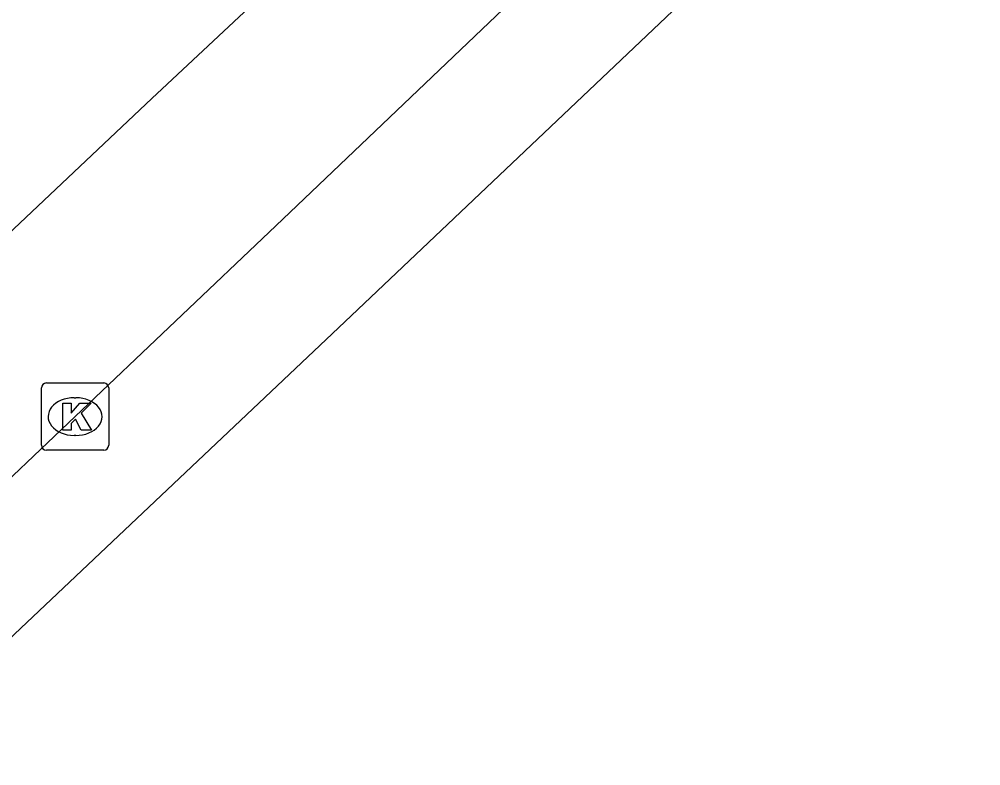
# Model space of a CAD drawing. Extents: x 162347 to 162868, y 381221 to 381813.
# Drawn here: x 162829.97 to 162844.26, y 381483.99 to 381495.09 of the extents above; entities that cross this region are included whole.
import ezdxf

# ---------------------------------------------------------------- set-up
doc = ezdxf.new("R2010")
doc.units = 0
for name, color, linetype in [('IMGEO_Kolk', 7, 'Continuous'), ('IMGEO_Rijbaan_lokaal_gesloten', 7, 'Continuous'), ('IMGEO_Voetpad_open', 7, 'Continuous')]:
    doc.layers.add(name, color=color, linetype=linetype)

msp = doc.modelspace()

# ---------------------------------------------------------------- linework, layer by layer
at = {"layer": 'IMGEO_Kolk'}
for p, q in [((162830.295, 381488.752), (162830.295, 381489.604)), ((162830.37, 381489.678), (162831.222, 381489.678)), ((162831.296, 381489.604), (162831.296, 381488.752)), ((162830.783, 381489.458), (162830.808, 381489.458)), ((162830.806, 381488.898), (162830.781, 381488.898)), ((162831.222, 381488.678), (162830.37, 381488.678))]:
    msp.add_line(p, q, dxfattribs=at)
for points in [[(162830.295, 381488.752), (162830.295, 381489.604)], [(162830.37, 381489.678), (162831.222, 381489.678)], [(162831.296, 381489.604), (162831.296, 381488.752)], [(162830.616, 381489.378), (162830.739, 381489.378), (162830.739, 381489.227), (162830.869, 381489.378), (162831.033, 381489.378), (162830.887, 381489.227), (162831.04, 381488.978), (162830.888, 381488.978), (162830.803, 381489.142), (162830.739, 381489.075), (162830.739, 381488.978), (162830.616, 381488.978), (162830.616, 381489.378)], [(162831.222, 381488.678), (162830.37, 381488.678)]]:
    msp.add_lwpolyline(points, dxfattribs=at)
for centre, start, end in [((162830.372, 381489.602), 91.552, 178.448), ((162830.372, 381489.602), 91.552, 178.448), ((162831.22, 381489.602), 1.552, 88.448), ((162831.22, 381489.602), 1.552, 88.448), ((162830.372, 381488.754), 181.552, 268.448), ((162830.372, 381488.754), 181.552, 268.448), ((162831.22, 381488.754), 271.552, 358.448), ((162831.22, 381488.754), 271.552, 358.448)]:
    msp.add_arc(centre, 0.0765, start, end, dxfattribs=at)
for centre, major_axis, ratio, start_param, end_param in [((162830.782, 381489.178), (-0.387, 0.002), 0.722429, 4.712389, 7.853982), ((162830.807, 381489.178), (-0.39, 0.002), 0.717154, 1.570796, 4.712389)]:
    msp.add_ellipse(centre, major_axis=major_axis, ratio=ratio, start_param=start_param, end_param=end_param, dxfattribs=at)
at = {"layer": 'IMGEO_Rijbaan_lokaal_gesloten'}
for points in [[(162842.125, 381499.976), (162833.781, 381492.012), (162830.796, 381489.178), (162827.711, 381486.247), (162814.764, 381474.059), (162811.862, 381471.343)], [(162796.845, 381457.203), (162798.029, 381455.968), (162828.984, 381485.085), (162834.615, 381490.41), (162844.258, 381499.558)]]:
    msp.add_lwpolyline(points, dxfattribs=at)
at = {"layer": 'IMGEO_Voetpad_open'}
msp.add_lwpolyline([(162833.766, 381495.623), (162831.935, 381493.906), (162827.655, 381489.869)], dxfattribs=at)

doc.saveas('drawing.dxf')
